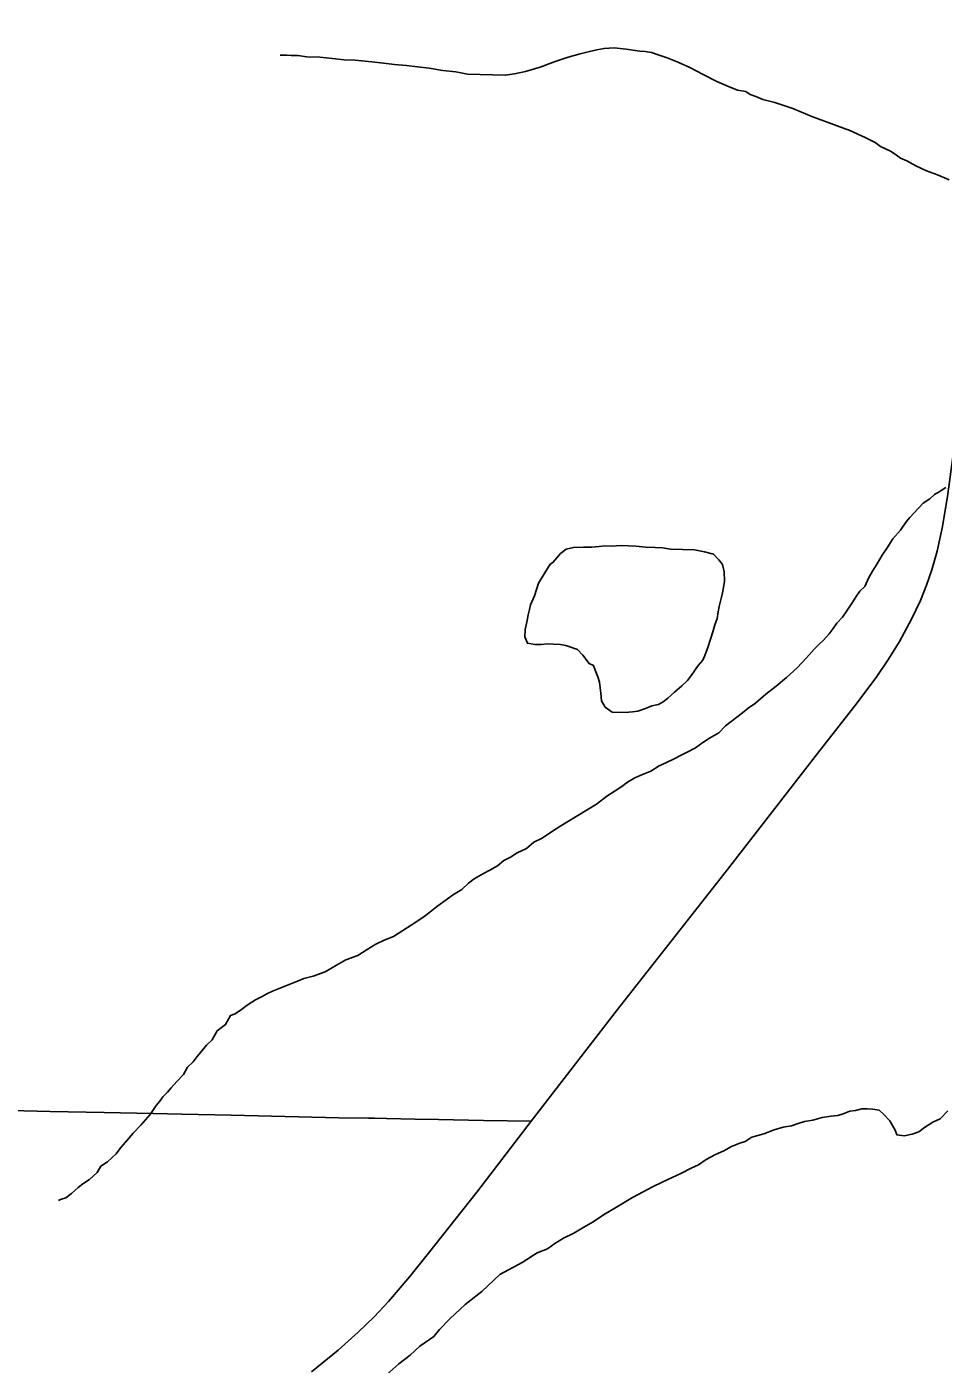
# Model space of a CAD drawing. Extents: x 2.1 to 73.9, y 4 to 26.
# Drawn here: x 47.9095 to 48.0999, y 21.2293 to 21.507 of the extents above; entities that cross this region are included whole.
import ezdxf

# ---------------------------------------------------------------- set-up
doc = ezdxf.new("R2010")
doc.units = 0
for name, color, linetype in [('GM_X_Major_River', 7, 'Continuous'), ('GM_X_Minor_Lake', 7, 'Continuous'), ('GM_X_Minor_River', 7, 'Continuous'), ('GM_X_State_Route', 7, 'Continuous'), ('GM_X_Township_Road', 7, 'Continuous')]:
    doc.layers.add(name, color=color, linetype=linetype)

msp = doc.modelspace()

# ---------------------------------------------------------------- linework, layer by layer
at = {"layer": 'GM_X_Major_River'}
for points in [[(48.1009, 21.28191), (48.09932, 21.28025), (48.09777, 21.27954), (48.09603, 21.27846), (48.09485, 21.27755), (48.0935, 21.27702), (48.09178, 21.2767), (48.09026, 21.27694), (48.08991, 21.2779), (48.08883, 21.27984), (48.08754, 21.28121), (48.08662, 21.28201), (48.08529, 21.28224), (48.08415, 21.28228), (48.08301, 21.28232), (48.08167, 21.28198), (48.08052, 21.28183), (48.07917, 21.2813), (48.07802, 21.28096), (48.07668, 21.28081), (48.07476, 21.2805), (48.07284, 21.27999), (48.07112, 21.27966), (48.06997, 21.27932), (48.06843, 21.2788), (48.0667, 21.27848), (48.06478, 21.27797), (48.06266, 21.27709), (48.06016, 21.27641), (48.0588, 21.27551), (48.05765, 21.27516), (48.05591, 21.27446), (48.05436, 21.27356), (48.05262, 21.27286), (48.05068, 21.27178), (48.04912, 21.27069), (48.04758, 21.26998), (48.04545, 21.26891), (48.04274, 21.26767), (48.03984, 21.26624), (48.03539, 21.26391), (48.03209, 21.26193), (48.02937, 21.26031), (48.02723, 21.25886), (48.02529, 21.25778), (48.02316, 21.25652), (48.02103, 21.25545), (48.01928, 21.25436), (48.01772, 21.25327)], [(48.01772, 21.25327), (48.01928, 21.25436), (48.02103, 21.25545), (48.02316, 21.25652), (48.02529, 21.25778), (48.02723, 21.25886), (48.02937, 21.26031), (48.03209, 21.26193), (48.03539, 21.26391), (48.03984, 21.26624), (48.04274, 21.26767), (48.04545, 21.26891), (48.04758, 21.26998), (48.04912, 21.27069), (48.05068, 21.27178), (48.05262, 21.27286), (48.05436, 21.27356), (48.05591, 21.27446), (48.05765, 21.27516), (48.0588, 21.27551), (48.06016, 21.27641), (48.06266, 21.27709), (48.06478, 21.27797), (48.0667, 21.27848), (48.06843, 21.2788), (48.06997, 21.27932), (48.07112, 21.27966), (48.07284, 21.27999), (48.07476, 21.2805), (48.07668, 21.28081), (48.07802, 21.28096), (48.07917, 21.2813), (48.08052, 21.28183), (48.08167, 21.28198), (48.08301, 21.28232), (48.08415, 21.28228), (48.08529, 21.28224), (48.08662, 21.28201), (48.08754, 21.28121), (48.08883, 21.27984), (48.08991, 21.2779), (48.09026, 21.27694), (48.09178, 21.2767), (48.0935, 21.27702), (48.09485, 21.27755), (48.09603, 21.27846), (48.09777, 21.27954), (48.09932, 21.28025), (48.1009, 21.28191)], [(48.01772, 21.25327), (48.0156, 21.25239), (48.01249, 21.2504), (48.00784, 21.24789), (48.00411, 21.2444), (48.00059, 21.24166), (47.99745, 21.23872), (47.99529, 21.23651), (47.9941, 21.23503), (47.99118, 21.23303), (47.98921, 21.2312), (47.98687, 21.22937), (47.98432, 21.22717)], [(47.98432, 21.22717), (47.98687, 21.22937), (47.98921, 21.2312), (47.99118, 21.23303), (47.9941, 21.23503), (47.99529, 21.23651), (47.99745, 21.23872), (48.00059, 21.24166), (48.00411, 21.2444), (48.00784, 21.24789), (48.01249, 21.2504), (48.0156, 21.25239), (48.01772, 21.25327)]]:
    msp.add_lwpolyline(points, dxfattribs=at)
at = {"layer": 'GM_X_Minor_Lake'}
for points in [[(48.01826, 21.39536), (48.01585, 21.39145), (48.015, 21.38881), (48.01418, 21.38693), (48.01396, 21.38599), (48.01373, 21.38486), (48.01351, 21.38372), (48.01307, 21.38184), (48.01302, 21.38032), (48.01354, 21.37896), (48.01506, 21.37873), (48.01639, 21.37868), (48.01773, 21.37883), (48.01906, 21.37878), (48.02039, 21.37874), (48.02153, 21.37851), (48.02398, 21.37767), (48.02508, 21.37649), (48.02636, 21.37474), (48.0273, 21.37433), (48.02765, 21.37336), (48.02818, 21.37201), (48.02852, 21.37086), (48.02867, 21.36972), (48.02883, 21.36857), (48.02897, 21.36704), (48.02969, 21.36569), (48.03118, 21.36469), (48.03384, 21.3646), (48.03537, 21.36474), (48.03652, 21.36489), (48.03806, 21.36541), (48.03941, 21.36594), (48.04075, 21.36627), (48.04172, 21.36681), (48.0427, 21.36754), (48.04407, 21.36883), (48.04563, 21.37011), (48.04681, 21.37121), (48.04761, 21.37232), (48.04901, 21.37437), (48.04999, 21.37548), (48.05041, 21.37642), (48.05103, 21.37811), (48.05166, 21.37999), (48.05208, 21.38131), (48.05251, 21.38282), (48.05294, 21.38413), (48.05317, 21.38546), (48.0534, 21.38659), (48.05383, 21.38829), (48.05406, 21.38942), (48.05428, 21.39056), (48.05452, 21.39188), (48.05439, 21.39379), (48.05406, 21.39532), (48.05333, 21.3963), (48.05222, 21.39747), (48.05033, 21.39792), (48.04825, 21.39837), (48.04578, 21.39845), (48.0433, 21.39853), (48.0416, 21.39877), (48.04008, 21.39883), (48.03817, 21.39889), (48.03609, 21.39915), (48.03457, 21.3992), (48.03305, 21.39925), (48.03095, 21.39913), (48.02961, 21.39917), (48.02847, 21.39902), (48.02694, 21.39888), (48.02523, 21.39893), (48.02313, 21.39881), (48.02159, 21.39848), (48.02042, 21.39757), (48.01884, 21.39572), (48.01826, 21.39536)], [(48.04681, 21.37121), (48.04761, 21.37232), (48.04901, 21.37437), (48.04999, 21.37548), (48.05041, 21.37642), (48.05103, 21.37811), (48.05166, 21.37999), (48.05208, 21.38131), (48.05251, 21.38282), (48.05294, 21.38413), (48.05317, 21.38546), (48.0534, 21.38659), (48.05383, 21.38829), (48.05406, 21.38942), (48.05428, 21.39056), (48.05452, 21.39188), (48.05439, 21.39379), (48.05406, 21.39532), (48.05333, 21.3963), (48.05222, 21.39747), (48.05033, 21.39792), (48.04825, 21.39837), (48.04578, 21.39845), (48.0433, 21.39853), (48.0416, 21.39877), (48.04008, 21.39883), (48.03817, 21.39889), (48.03609, 21.39915), (48.03457, 21.3992), (48.03305, 21.39925), (48.03095, 21.39913), (48.02961, 21.39917), (48.02847, 21.39902), (48.02694, 21.39888), (48.02523, 21.39893), (48.02313, 21.39881), (48.02159, 21.39848), (48.02042, 21.39757), (48.01884, 21.39572), (48.01826, 21.39536)], [(48.01826, 21.39536), (48.01585, 21.39145), (48.015, 21.38881), (48.01418, 21.38693), (48.01396, 21.38599), (48.01373, 21.38486), (48.01351, 21.38372), (48.01307, 21.38184), (48.01302, 21.38032), (48.01354, 21.37896), (48.01506, 21.37873), (48.01639, 21.37868), (48.01773, 21.37883), (48.01906, 21.37878), (48.02039, 21.37874), (48.02153, 21.37851), (48.02398, 21.37767), (48.02508, 21.37649), (48.02636, 21.37474), (48.0273, 21.37433), (48.02765, 21.37336), (48.02818, 21.37201), (48.02852, 21.37086), (48.02867, 21.36972), (48.02883, 21.36857), (48.02897, 21.36704), (48.02969, 21.36569), (48.03118, 21.36469), (48.03384, 21.3646), (48.03537, 21.36474), (48.03652, 21.36489), (48.03806, 21.36541), (48.03941, 21.36594), (48.04075, 21.36627), (48.04172, 21.36681), (48.0427, 21.36754), (48.04407, 21.36883), (48.04563, 21.37011), (48.04681, 21.37121)]]:
    msp.add_lwpolyline(points, dxfattribs=at)
at = {"layer": 'GM_X_Minor_River'}
for points in [[(48.10117, 21.47518), (48.09872, 21.47622), (48.09646, 21.47705), (48.09421, 21.47808), (48.09234, 21.47909), (48.09103, 21.4797), (48.08991, 21.4805), (48.08898, 21.4811), (48.08692, 21.48212), (48.0858, 21.48292), (48.08374, 21.48394), (48.08054, 21.48538), (48.07659, 21.48684), (48.07264, 21.4883), (48.06869, 21.48995), (48.06493, 21.49122), (48.06247, 21.49187), (48.06097, 21.49249), (48.05984, 21.49291), (48.05891, 21.49351), (48.0572, 21.49376), (48.05532, 21.49458), (48.05288, 21.49561), (48.05007, 21.49704), (48.04726, 21.49846), (48.04463, 21.49969), (48.04256, 21.50052), (48.04068, 21.50115), (48.03936, 21.50158), (48.03803, 21.50181), (48.03689, 21.50185), (48.03405, 21.50232), (48.03158, 21.50259), (48.02949, 21.50247), (48.02795, 21.50214), (48.02642, 21.50181), (48.0245, 21.50131), (48.022, 21.50063), (48.01931, 21.49977), (48.01622, 21.49853), (48.01315, 21.49769), (48.01085, 21.49719), (48.00893, 21.49687), (48.00113, 21.49713), (47.99867, 21.49759), (47.99601, 21.49787), (47.99317, 21.49834), (47.99071, 21.49862), (47.98843, 21.49888), (47.98596, 21.49915), (47.98369, 21.49942), (47.98122, 21.49969), (47.9778, 21.49999), (47.97552, 21.50007), (47.97305, 21.50034), (47.9704, 21.50062), (47.96773, 21.50071), (47.96584, 21.50096), (47.9645, 21.501), (47.96355, 21.50104), (47.96241, 21.50107), (47.96222, 21.50108)], [(48.10046, 21.41129), (48.0991, 21.41038), (48.09813, 21.40984), (48.09715, 21.40893), (48.09578, 21.40802), (48.09381, 21.40599), (48.09302, 21.40507), (48.09223, 21.40414), (48.09104, 21.40247), (48.08945, 21.40062), (48.08825, 21.39876), (48.08725, 21.39727), (48.08625, 21.39559), (48.08524, 21.39391), (48.08444, 21.3926), (48.08362, 21.39073), (48.08263, 21.38981), (48.08184, 21.3887), (48.08103, 21.38739), (48.08003, 21.3859), (48.07903, 21.38441), (48.07785, 21.38312), (48.07705, 21.382), (48.07626, 21.38089), (48.07507, 21.3796), (48.07409, 21.37868), (48.07311, 21.37776), (48.07153, 21.37591), (48.06956, 21.37388), (48.0674, 21.37186), (48.06524, 21.37003), (48.0631, 21.36839), (48.06094, 21.36656)], [(48.06094, 21.36656), (48.05939, 21.36547), (48.05821, 21.36455), (48.05704, 21.36364), (48.05587, 21.36273), (48.0547, 21.36182), (48.05332, 21.36034), (48.05138, 21.35926), (48.05002, 21.35836), (48.04846, 21.35727), (48.04672, 21.35637), (48.04536, 21.35566), (48.04401, 21.35494), (48.04246, 21.35423), (48.04091, 21.35352), (48.03917, 21.35244), (48.03743, 21.35173), (48.03588, 21.35102), (48.03433, 21.35012), (48.03316, 21.34921), (48.0318, 21.34831), (48.03005, 21.34722), (48.0279, 21.34558), (48.02052, 21.34107), (48.01858, 21.3398), (48.01663, 21.33853), (48.01489, 21.33764), (48.01333, 21.33636), (48.01139, 21.33547), (48.01003, 21.33457), (48.00868, 21.33385), (48.00731, 21.33275), (48.00576, 21.33186), (48.0044, 21.33114), (48.00343, 21.3306), (48.00246, 21.33006), (48.00129, 21.32915), (47.99992, 21.32786), (47.99817, 21.32678), (47.99622, 21.32532), (47.99466, 21.32423), (47.99329, 21.32314), (47.99212, 21.32222), (47.99076, 21.32132), (47.98939, 21.32041), (47.98765, 21.31933), (47.9857, 21.31806), (47.98378, 21.31736), (47.98203, 21.31647), (47.98028, 21.31538), (47.97834, 21.31412), (47.97584, 21.31325), (47.9739, 21.31217), (47.97157, 21.31073), (47.96906, 21.30986), (47.96714, 21.30935), (47.96579, 21.30882), (47.96406, 21.30812), (47.96232, 21.30742), (47.96058, 21.30671), (47.95942, 21.30618), (47.95846, 21.30564), (47.9571, 21.30493), (47.95535, 21.30384), (47.95418, 21.30293), (47.95282, 21.30202), (47.95185, 21.30168), (47.95084, 21.29981), (47.94909, 21.29853), (47.94808, 21.29666), (47.9469, 21.29556), (47.94571, 21.29408), (47.94492, 21.29315), (47.94412, 21.29204), (47.94294, 21.29094), (47.94213, 21.28944), (47.94075, 21.28796), (47.93957, 21.28667), (47.93878, 21.28575), (47.9378, 21.28483), (47.9372, 21.2839), (47.93641, 21.28297), (47.9352, 21.28111), (47.93421, 21.28), (47.93323, 21.27889), (47.93165, 21.27723), (47.93007, 21.27538), (47.92908, 21.27427), (47.92809, 21.27297), (47.92632, 21.27132), (47.92496, 21.27041), (47.92416, 21.26911), (47.92258, 21.26764), (47.92122, 21.26673), (47.92025, 21.266), (47.91887, 21.26472), (47.9177, 21.26381), (47.91655, 21.26346), (47.91616, 21.26329)]]:
    msp.add_lwpolyline(points, dxfattribs=at)
at = {"layer": 'GM_X_State_Route'}
for points in [[(48.01436, 21.27975), (48.03228, 21.30292), (48.05512, 21.33202), (48.0738, 21.35608), (48.08204, 21.3666), (48.0861, 21.37209), (48.08855, 21.37566), (48.09083, 21.37934), (48.09335, 21.38395), (48.0952, 21.38786), (48.09647, 21.391), (48.09758, 21.39421), (48.09867, 21.39806), (48.09978, 21.4032), (48.1009, 21.40993), (48.10319, 21.42687), (48.10613, 21.44874), (48.10918, 21.47248), (48.11098, 21.48668), (48.11448, 21.5113)], [(47.96871, 21.22771), (47.97422, 21.23223), (47.97839, 21.23593), (47.98172, 21.23916), (47.98468, 21.24233), (47.98911, 21.24751), (47.99298, 21.25237), (48.00303, 21.26502), (48.01436, 21.27975)]]:
    msp.add_lwpolyline(points, dxfattribs=at)
at = {"layer": 'GM_X_Township_Road'}
msp.add_lwpolyline([(47.87624, 21.28276), (47.91442, 21.28175), (47.92561, 21.28157), (47.93584, 21.28132), (47.94174, 21.28117), (47.95199, 21.28102), (47.97435, 21.28044), (47.98056, 21.28035), (47.98179, 21.28034), (47.98426, 21.2803), (47.99015, 21.28018), (47.9951, 21.28007), (48.0044, 21.27989), (48.01436, 21.27975)], dxfattribs=at)

doc.saveas('drawing.dxf')
